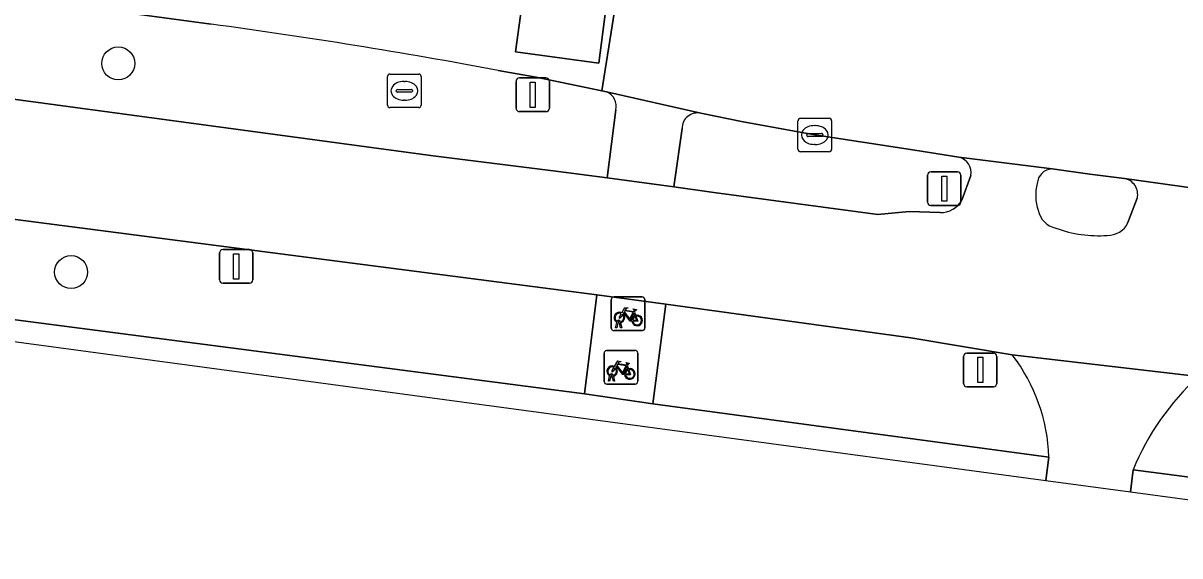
# Model space of a CAD drawing. Extents: x 155887 to 156869, y 383880 to 384678.
# Drawn here: x 156337.97 to 156372.39, y 383937.06 to 383952.9 of the extents above; entities that cross this region are included whole.
import ezdxf

# ---------------------------------------------------------------- set-up
doc = ezdxf.new("R2010")
doc.units = 0
for name, color, linetype in [('IMGEO_Berm_groen', 7, 'Continuous'), ('IMGEO_Boom', 7, 'Continuous'), ('IMGEO_Fietsenrek', 7, 'Continuous'), ('IMGEO_Fietspad_gesloten', 7, 'Continuous'), ('IMGEO_Kolk', 7, 'Continuous'), ('IMGEO_Lichtmast', 7, 'Continuous'), ('IMGEO_Rijbaan_lokaal_gesloten', 7, 'Continuous'), ('IMGEO_Rijbaan_lokaal_open', 7, 'Continuous'), ('IMGEO_Rioolput', 7, 'Continuous'), ('IMGEO_Verkeersbordpaal', 7, 'Continuous'), ('IMGEO_Verkeerseiland_groen', 7, 'Continuous'), ('IMGEO_Verkeerseiland_open', 7, 'Continuous'), ('IMGEO_Voetpad_gesloten', 7, 'Continuous'), ('IMGEO_Voetpad_open', 7, 'Continuous')]:
    doc.layers.add(name, color=color, linetype=linetype)

msp = doc.modelspace()

# ---------------------------------------------------------------- linework, layer by layer
at = {"layer": 'IMGEO_Berm_groen'}
for points in [[(156216.639, 383969.177), (156216.369, 383967.018), (156216.347, 383966.84), (156217.655, 383966.653), (156226.69, 383965.478), (156236.368, 383964.123), (156243.285, 383963.219), (156254.921, 383961.665), (156268.441, 383959.872), (156287.382, 383957.354), (156307.823, 383954.602), (156323.65, 383952.522), (156338.567, 383950.525), (156350.172, 383948.959), (156353.825, 383948.5), (156355.356, 383948.3), (156355.61, 383950.323)], [(156343.573, 383952.873), (156339.376, 383953.436), (156318.075, 383956.25), (156295.746, 383959.197), (156274.463, 383962.028)], [(156355.335, 383950.859), (156355.198, 383950.89), (156353.236, 383951.3), (156352.104, 383951.496)], [(156367.408, 383943.039), (156364.388, 383943.547), (156357.102, 383944.544), (156356.707, 383941.582), (156368.496, 383939.997)], [(156371.001, 383939.619), (156379.314, 383938.541), (156379.678, 383941.442)]]:
    msp.add_lwpolyline(points, dxfattribs=at)
msp.add_lwpolyline([(156329.476, 383948.136), (156329.119, 383945.201), (156354.682, 383941.881), (156355.045, 383944.825)], close=True, dxfattribs=at)
for centre, radius, start, end in [((156321.881, 383791.37), 162.953, 79.31152, 82.35027), ((156355.164, 383950.433), 0.459, 346.134, 68.187), ((156363.253, 383939.837), 5.245, 1.7427, 37.6175), ((156378.229, 383936.64), 7.818, 132.5715, 157.5996)]:
    msp.add_arc(centre, radius, start, end, dxfattribs=at)
at = {"layer": 'IMGEO_Boom'}
for centre in [(156340.804, 383951.707), (156339.4, 383945.502)]:
    msp.add_circle(centre, 0.489, dxfattribs=at)
at = {"layer": 'IMGEO_Fietsenrek'}
for p, q in [((156355.549, 383944.762), (156356.39, 383944.762)), ((156356.39, 383944.762), (156355.549, 383944.762)), ((156355.474, 383943.837), (156355.474, 383944.678)), ((156355.474, 383944.678), (156355.474, 383943.837)), ((156356.474, 383944.687), (156356.474, 383943.846)), ((156356.474, 383943.846), (156356.474, 383944.687)), ((156356.161, 383944.311), (156356.197, 383944.216)), ((156356.399, 383943.762), (156355.558, 383943.762)), ((156355.558, 383943.762), (156356.399, 383943.762)), ((156355.601, 383943.846), (156355.64, 383944.006)), ((156355.635, 383943.846), (156355.601, 383943.846)), ((156355.67, 383943.994), (156355.635, 383943.846)), ((156355.712, 383944.018), (156355.711, 383944.022)), ((156355.753, 383943.846), (156355.719, 383943.988)), ((156355.743, 383944.029), (156355.744, 383944.022)), ((156355.751, 383943.992), (156355.786, 383943.846)), ((156355.786, 383943.846), (156355.753, 383943.846)), ((156355.26, 383942.244), (156355.26, 383943.085)), ((156355.26, 383943.085), (156355.26, 383942.244)), ((156355.335, 383943.169), (156356.176, 383943.169)), ((156356.176, 383943.169), (156355.335, 383943.169)), ((156356.26, 383943.094), (156356.26, 383942.253)), ((156356.26, 383942.253), (156356.26, 383943.094)), ((156355.947, 383942.718), (156355.983, 383942.623)), ((156355.387, 383942.253), (156355.426, 383942.413)), ((156355.456, 383942.401), (156355.421, 383942.253)), ((156355.498, 383942.425), (156355.497, 383942.429)), ((156355.539, 383942.253), (156355.505, 383942.395)), ((156355.529, 383942.436), (156355.53, 383942.429)), ((156355.537, 383942.399), (156355.572, 383942.253)), ((156356.185, 383942.169), (156355.344, 383942.169)), ((156355.344, 383942.169), (156356.185, 383942.169)), ((156355.421, 383942.253), (156355.387, 383942.253)), ((156355.572, 383942.253), (156355.539, 383942.253))]:
    msp.add_line(p, q, dxfattribs=at)
for points in [[(156355.787, 383944.288), (156355.882, 383944.452), (156355.968, 383944.438), (156355.97, 383944.429), (156355.914, 383944.418), (156355.887, 383944.373), (156356.143, 383944.332)], [(156355.808, 383944.236), (156355.756, 383944.146), (156355.716, 383944.121), (156355.717, 383944.168), (156355.772, 383944.262)], [(156356.083, 383944.044), (156356.033, 383944.044), (156355.842, 383944.295), (156355.823, 383944.263)], [(156356.13, 383944.307), (156355.873, 383944.348), (156355.856, 383944.319), (156356.023, 383944.099), (156356.13, 383944.307)], [(156356.178, 383944.209), (156356.148, 383944.286), (156356.039, 383944.068), (156356.082, 383944.068)], [(156356.112, 383944.068), (156356.232, 383944.067), (156356.188, 383944.181)], [(156356.208, 383944.188), (156356.263, 383944.043), (156356.113, 383944.043)], [(156356.143, 383944.332), (156356.168, 383944.381), (156356.162, 383944.385), (156356.139, 383944.389), (156356.127, 383944.396), (156356.126, 383944.399), (156356.128, 383944.404), (156356.223, 383944.389), (156356.225, 383944.379), (156356.215, 383944.366), (156356.203, 383944.36), (156356.189, 383944.366), (156356.161, 383944.311)], [(156355.573, 383942.695), (156355.668, 383942.859), (156355.754, 383942.845), (156355.756, 383942.836), (156355.7, 383942.825), (156355.673, 383942.78), (156355.929, 383942.739)], [(156355.869, 383942.451), (156355.819, 383942.451), (156355.628, 383942.702), (156355.609, 383942.67)], [(156355.916, 383942.714), (156355.659, 383942.755), (156355.642, 383942.726), (156355.809, 383942.506), (156355.916, 383942.714)], [(156355.964, 383942.616), (156355.934, 383942.693), (156355.825, 383942.475), (156355.868, 383942.475)], [(156355.929, 383942.739), (156355.954, 383942.788), (156355.948, 383942.792), (156355.925, 383942.796), (156355.913, 383942.803), (156355.912, 383942.806), (156355.914, 383942.811), (156356.009, 383942.796), (156356.011, 383942.786), (156356.001, 383942.773), (156355.989, 383942.767), (156355.975, 383942.773), (156355.947, 383942.718)], [(156355.594, 383942.643), (156355.542, 383942.553), (156355.502, 383942.528), (156355.503, 383942.575), (156355.558, 383942.669)], [(156355.898, 383942.475), (156356.018, 383942.474), (156355.974, 383942.588)], [(156355.994, 383942.595), (156356.049, 383942.45), (156355.899, 383942.45)]]:
    msp.add_lwpolyline(points, dxfattribs=at)
for centre, radius, start, end in [((156355.552, 383944.684), 0.0779, 92.4484, 184.2845), ((156355.552, 383944.684), 0.0779, 92.4484, 184.2845), ((156356.396, 383944.684), 0.0779, 2.4484, 94.2845), ((156356.396, 383944.684), 0.0779, 2.4484, 94.2845), ((156355.714, 383944.147), 0.159, 62.6766, 242.1369), ((156355.714, 383944.147), 0.129, 63.3192, 238.903), ((156355.694, 383944.018), 0.0499, 12.8025, 158.6934), ((156355.714, 383944.147), 0.129, 283.6043, 43.4302), ((156355.714, 383944.147), 0.159, 283.5766, 46.6042), ((156356.241, 383944.063), 0.159, 113.3408, 178.3217), ((156356.241, 383944.063), 0.159, 187.0065, 105.7708), ((156356.241, 383944.063), 0.129, 113.923, 177.9556), ((156356.241, 383944.063), 0.129, 188.6715, 104.5883), ((156355.552, 383943.84), 0.0779, 182.4484, 274.2845), ((156355.552, 383943.84), 0.0779, 182.4484, 274.2845), ((156355.714, 383944.147), 0.159, 253.9967, 271.7867), ((156355.694, 383944.018), 0.0174, 12.8025, 163.4502), ((156355.714, 383944.147), 0.129, 253.415, 269.0204), ((156356.396, 383943.84), 0.0779, 272.4484, 4.2845), ((156356.396, 383943.84), 0.0779, 272.4484, 4.2845), ((156355.338, 383943.091), 0.0779, 92.4484, 184.2845), ((156355.338, 383943.091), 0.0779, 92.4484, 184.2845), ((156356.182, 383943.091), 0.0779, 2.4484, 94.2845), ((156356.182, 383943.091), 0.0779, 2.4484, 94.2845), ((156355.5, 383942.554), 0.159, 62.6766, 242.1369), ((156355.5, 383942.554), 0.129, 63.3192, 238.903), ((156355.48, 383942.425), 0.0499, 12.8025, 158.6934), ((156355.5, 383942.554), 0.159, 253.9967, 271.7867), ((156355.48, 383942.425), 0.0174, 12.8025, 163.4502), ((156355.5, 383942.554), 0.129, 253.415, 269.0204), ((156355.5, 383942.554), 0.129, 283.6043, 43.4302), ((156355.5, 383942.554), 0.159, 283.5766, 46.6042), ((156356.027, 383942.47), 0.159, 113.3408, 178.3217), ((156356.027, 383942.47), 0.159, 187.0065, 105.7708), ((156356.027, 383942.47), 0.129, 113.923, 177.9556), ((156356.027, 383942.47), 0.129, 188.6715, 104.5883), ((156355.338, 383942.247), 0.0779, 182.4484, 274.2845), ((156355.338, 383942.247), 0.0779, 182.4484, 274.2845), ((156356.182, 383942.247), 0.0779, 272.4484, 4.2845), ((156356.182, 383942.247), 0.0779, 272.4484, 4.2845)]:
    msp.add_arc(centre, radius, start, end, dxfattribs=at)
at = {"layer": 'IMGEO_Fietspad_gesloten'}
for points in [[(156365.256, 383947.27), (156364.334, 383947.298), (156363.41, 383947.217), (156358.522, 383947.864), (156357.331, 383948.035), (156355.356, 383948.3), (156353.825, 383948.5), (156350.172, 383948.959), (156338.567, 383950.525), (156323.65, 383952.522), (156307.823, 383954.602), (156287.382, 383957.354), (156268.441, 383959.872), (156254.921, 383961.665), (156243.285, 383963.219), (156236.368, 383964.123), (156226.69, 383965.478), (156217.655, 383966.653)], [(156208.117, 383964.255), (156238.656, 383960.244), (156256.907, 383957.756), (156311.179, 383950.607), (156329.476, 383948.136), (156355.045, 383944.825), (156357.102, 383944.544), (156364.388, 383943.547), (156367.408, 383943.039), (156372.94, 383942.397), (156374.358, 383942.182), (156379.678, 383941.442), (156381.623, 383941.174), (156388.717, 383940.177), (156392.486, 383943.386)], [(156368.59, 383948.567), (156365.821, 383948.916)], [(156366.17, 383948.375), (156365.91, 383947.643)], [(156373.663, 383947.876), (156370.745, 383948.284)], [(156371.127, 383947.703), (156370.85, 383946.971)], [(156372.94, 383942.397), (156367.408, 383943.039)], [(156368.496, 383939.997), (156368.406, 383939.305)], [(156368.406, 383939.305), (156370.922, 383938.966), (156371.001, 383939.619)]]:
    msp.add_lwpolyline(points, dxfattribs=at)
for centre, radius, start, end in [((156365.716, 383948.465), 0.463, 348.7723, 76.8799), ((156368.604, 383948.114), 0.453, 91.7691, 177.7065), ((156370.652, 383947.806), 0.487, 347.7188, 78.93), ((156369.401, 383947.776), 1.299, 164.099, 199.6568), ((156365.268, 383948.009), 0.739, 269.09, 330.3054), ((156368.842, 383947.471), 0.678, 191.2175, 258.5671), ((156370.242, 383947.267), 0.676, 269.1609, 334.0127), ((156369.973, 383950.267), 3.685, 249.9162, 274.0237), ((156363.253, 383939.837), 5.245, 1.7427, 37.6175), ((156378.229, 383936.64), 7.818, 132.5715, 157.5996)]:
    msp.add_arc(centre, radius, start, end, dxfattribs=at)
at = {"layer": 'IMGEO_Kolk'}
for p, q in [((156361.03, 383949.151), (156361.03, 383950.003)), ((156361.105, 383950.077), (156361.957, 383950.077)), ((156362.031, 383950.003), (156362.031, 383949.151)), ((156361.289, 383949.571), (156361.289, 383949.583)), ((156361.332, 383949.62), (156361.73, 383949.62)), ((156361.518, 383949.857), (156361.543, 383949.857)), ((156361.773, 383949.583), (156361.773, 383949.571)), ((156361.727, 383949.534), (156361.329, 383949.534)), ((156361.541, 383949.297), (156361.516, 383949.297)), ((156361.957, 383949.077), (156361.105, 383949.077))]:
    msp.add_line(p, q, dxfattribs=at)
for points in [[(156361.03, 383949.151), (156361.03, 383950.003)], [(156361.105, 383950.077), (156361.957, 383950.077)], [(156362.031, 383950.003), (156362.031, 383949.151)], [(156361.957, 383949.077), (156361.105, 383949.077)]]:
    msp.add_lwpolyline(points, dxfattribs=at)
for centre, radius, start, end in [((156361.107, 383950.001), 0.0765, 91.552, 178.448), ((156361.107, 383950.001), 0.0765, 91.552, 178.448), ((156361.955, 383950.001), 0.0765, 1.552, 88.448), ((156361.955, 383950.001), 0.0765, 1.552, 88.448), ((156361.329, 383949.58), 0.0403, 85.8775, 175.7526), ((156361.326, 383949.57), 0.0366, 178.938, 274.7102), ((156361.73, 383949.577), 0.043, 264.8664, 352.4533), ((156361.734, 383949.582), 0.0386, 1.7309, 96.639), ((156361.107, 383949.153), 0.0765, 181.552, 268.448), ((156361.107, 383949.153), 0.0765, 181.552, 268.448), ((156361.955, 383949.153), 0.0765, 271.552, 358.448), ((156361.955, 383949.153), 0.0765, 271.552, 358.448)]:
    msp.add_arc(centre, radius, start, end, dxfattribs=at)
for centre, major_axis, ratio, start_param, end_param in [((156361.517, 383949.577), (-0.387, 0.002), 0.722429, 4.712389, 7.853982), ((156361.542, 383949.577), (-0.39, 0.002), 0.717154, 1.570796, 4.712389)]:
    msp.add_ellipse(centre, major_axis=major_axis, ratio=ratio, start_param=start_param, end_param=end_param, dxfattribs=at)
at = {"layer": 'IMGEO_Lichtmast'}
for p, q in [((156352.641, 383950.373), (156352.641, 383951.173)), ((156352.641, 383951.173), (156352.641, 383950.373)), ((156352.741, 383951.273), (156353.531, 383951.273)), ((156353.531, 383951.273), (156352.741, 383951.273)), ((156353.631, 383951.173), (156353.631, 383950.373)), ((156353.631, 383950.373), (156353.631, 383951.173)), ((156353.531, 383950.273), (156352.741, 383950.273)), ((156352.741, 383950.273), (156353.531, 383950.273)), ((156343.917, 383946.169), (156344.707, 383946.169)), ((156344.707, 383946.169), (156343.917, 383946.169)), ((156343.817, 383945.269), (156343.817, 383946.069)), ((156343.817, 383946.069), (156343.817, 383945.269)), ((156344.807, 383946.069), (156344.807, 383945.269)), ((156344.807, 383945.269), (156344.807, 383946.069)), ((156344.707, 383945.169), (156343.917, 383945.169)), ((156343.917, 383945.169), (156344.707, 383945.169)), ((156366.058, 383943.092), (156366.848, 383943.092)), ((156366.848, 383943.092), (156366.058, 383943.092)), ((156365.958, 383942.192), (156365.958, 383942.992)), ((156365.958, 383942.992), (156365.958, 383942.192)), ((156366.948, 383942.992), (156366.948, 383942.192)), ((156366.948, 383942.192), (156366.948, 383942.992)), ((156366.848, 383942.092), (156366.058, 383942.092)), ((156366.058, 383942.092), (156366.848, 383942.092))]:
    msp.add_line(p, q, dxfattribs=at)
for points in [[(156353.061, 383951.148), (156353.211, 383951.148), (156353.211, 383950.398), (156353.061, 383950.398), (156353.061, 383951.148)], [(156344.237, 383946.044), (156344.387, 383946.044), (156344.387, 383945.294), (156344.237, 383945.294), (156344.237, 383946.044)], [(156366.378, 383942.967), (156366.528, 383942.967), (156366.528, 383942.217), (156366.378, 383942.217), (156366.378, 383942.967)]]:
    msp.add_lwpolyline(points, dxfattribs=at)
for centre, start, end in [((156352.741, 383951.173), 90, 180), ((156352.741, 383951.173), 90, 180), ((156353.531, 383951.173), 0, 90), ((156353.531, 383951.173), 360, 90), ((156352.741, 383950.373), 180, 270), ((156352.741, 383950.373), 180, 270), ((156353.531, 383950.373), 270, 0), ((156353.531, 383950.373), 270, 0), ((156343.917, 383946.069), 90, 180), ((156343.917, 383946.069), 90, 180), ((156344.707, 383946.069), 0, 90), ((156344.707, 383946.069), 360, 90), ((156343.917, 383945.269), 180, 270), ((156343.917, 383945.269), 180, 270), ((156344.707, 383945.269), 270, 0), ((156344.707, 383945.269), 270, 0), ((156366.058, 383942.992), 90, 180), ((156366.058, 383942.992), 90, 180), ((156366.848, 383942.992), 0, 90), ((156366.848, 383942.992), 360, 90), ((156366.058, 383942.192), 180, 270), ((156366.058, 383942.192), 180, 270), ((156366.848, 383942.192), 270, 0), ((156366.848, 383942.192), 270, 0)]:
    msp.add_arc(centre, 0.1, start, end, dxfattribs=at)
at = {"layer": 'IMGEO_Rijbaan_lokaal_gesloten'}
for points in [[(156171.96, 383979.209), (156171.459, 383975.77), (156171.984, 383975.692), (156191.265, 383973.109), (156210.599, 383970.53), (156214.252, 383970.042), (156217.144, 383969.655), (156232.85, 383967.556), (156254.172, 383964.712), (156274.463, 383962.028), (156295.746, 383959.197), (156318.075, 383956.25), (156339.376, 383953.436), (156343.573, 383952.873)], [(156352.104, 383951.496), (156353.236, 383951.3), (156355.198, 383950.89), (156355.813, 383954.767), (156217.591, 383973.143), (156214.618, 383973.538), (156171.96, 383979.209)], [(156362.436, 383953.891), (156358.737, 383954.366), (156355.813, 383954.767), (156355.198, 383950.89), (156355.335, 383950.859), (156358.141, 383950.224), (156359.397, 383949.969), (156361.531, 383949.579), (156364.51, 383949.123), (156365.821, 383948.916), (156368.59, 383948.567), (156369.715, 383948.416), (156370.745, 383948.284), (156373.663, 383947.876), (156376.874, 383947.452), (156378.134, 383947.279), (156379.888, 383947.032), (156382.659, 383946.674), (156383.268, 383951.139), (156380.385, 383951.512), (156377.005, 383951.978)]]:
    msp.add_lwpolyline(points, dxfattribs=at)
msp.add_lwpolyline([(156352.964, 383954.514), (156355.425, 383954.186), (156355.101, 383951.716), (156352.624, 383952.053)], close=True, dxfattribs=at)
msp.add_arc((156321.881, 383791.37), 162.953, 79.31152, 82.35027, dxfattribs=at)
at = {"layer": 'IMGEO_Rijbaan_lokaal_open'}
msp.add_lwpolyline([(156355.101, 383951.716), (156355.425, 383954.186), (156352.964, 383954.514), (156352.624, 383952.053)], close=True, dxfattribs=at)
at = {"layer": 'IMGEO_Rioolput'}
for p, q in [((156348.817, 383950.465), (156348.817, 383951.317)), ((156348.892, 383951.391), (156349.744, 383951.391)), ((156349.818, 383951.317), (156349.818, 383950.465)), ((156349.305, 383951.171), (156349.33, 383951.171)), ((156349.076, 383950.885), (156349.076, 383950.897)), ((156349.514, 383950.848), (156349.116, 383950.848)), ((156349.119, 383950.934), (156349.517, 383950.934)), ((156349.328, 383950.611), (156349.303, 383950.611)), ((156349.56, 383950.897), (156349.56, 383950.885)), ((156349.744, 383950.391), (156348.892, 383950.391))]:
    msp.add_line(p, q, dxfattribs=at)
for points in [[(156348.817, 383950.465), (156348.817, 383951.317)], [(156348.892, 383951.391), (156349.744, 383951.391)], [(156349.818, 383951.317), (156349.818, 383950.465)], [(156349.744, 383950.391), (156348.892, 383950.391)]]:
    msp.add_lwpolyline(points, dxfattribs=at)
for centre, radius, start, end in [((156348.894, 383951.315), 0.0765, 91.552, 178.448), ((156348.894, 383951.315), 0.0765, 91.552, 178.448), ((156349.742, 383951.315), 0.0765, 1.552, 88.448), ((156349.742, 383951.315), 0.0765, 1.552, 88.448), ((156349.116, 383950.894), 0.0403, 85.8775, 175.7526), ((156349.113, 383950.884), 0.0366, 178.938, 274.7102), ((156349.517, 383950.891), 0.043, 264.8664, 352.4533), ((156349.521, 383950.896), 0.0386, 1.7309, 96.639), ((156348.894, 383950.467), 0.0765, 181.552, 268.448), ((156348.894, 383950.467), 0.0765, 181.552, 268.448), ((156349.742, 383950.467), 0.0765, 271.552, 358.448), ((156349.742, 383950.467), 0.0765, 271.552, 358.448)]:
    msp.add_arc(centre, radius, start, end, dxfattribs=at)
for centre, major_axis, ratio, start_param, end_param in [((156349.304, 383950.891), (-0.387, 0.002), 0.722429, 4.712389, 7.853982), ((156349.329, 383950.891), (-0.39, 0.002), 0.717154, 1.570796, 4.712389)]:
    msp.add_ellipse(centre, major_axis=major_axis, ratio=ratio, start_param=start_param, end_param=end_param, dxfattribs=at)
at = {"layer": 'IMGEO_Verkeersbordpaal'}
for p, q in [((156364.887, 383947.58), (156364.887, 383948.38)), ((156364.887, 383948.38), (156364.887, 383947.58)), ((156364.987, 383948.48), (156365.777, 383948.48)), ((156365.777, 383948.48), (156364.987, 383948.48)), ((156365.877, 383948.38), (156365.877, 383947.58)), ((156365.877, 383947.58), (156365.877, 383948.38)), ((156365.777, 383947.48), (156364.987, 383947.48)), ((156364.987, 383947.48), (156365.777, 383947.48))]:
    msp.add_line(p, q, dxfattribs=at)
msp.add_lwpolyline([(156365.307, 383948.355), (156365.457, 383948.355), (156365.457, 383947.605), (156365.307, 383947.605), (156365.307, 383948.355)], dxfattribs=at)
for centre, start, end in [((156364.987, 383948.38), 90, 180), ((156364.987, 383948.38), 90, 180), ((156365.777, 383948.38), 0, 90), ((156365.777, 383948.38), 360, 90), ((156364.987, 383947.58), 180, 270), ((156364.987, 383947.58), 180, 270), ((156365.777, 383947.58), 270, 0), ((156365.777, 383947.58), 270, 0)]:
    msp.add_arc(centre, 0.1, start, end, dxfattribs=at)
at = {"layer": 'IMGEO_Verkeerseiland_groen'}
for points in [[(156365.821, 383948.916), (156364.51, 383949.123), (156361.531, 383949.579), (156359.397, 383949.969), (156358.141, 383950.224)], [(156357.579, 383949.767), (156357.331, 383948.035), (156358.522, 383947.864), (156363.41, 383947.217), (156364.334, 383947.298), (156365.256, 383947.27)], [(156365.91, 383947.643), (156366.17, 383948.375)]]:
    msp.add_lwpolyline(points, dxfattribs=at)
for centre, radius, start, end in [((156358.042, 383949.772), 0.463, 77.6594, 180.5744), ((156365.716, 383948.465), 0.463, 348.7723, 76.8799), ((156365.268, 383948.009), 0.739, 269.09, 330.3054)]:
    msp.add_arc(centre, radius, start, end, dxfattribs=at)
at = {"layer": 'IMGEO_Verkeerseiland_open'}
for points in [[(156370.745, 383948.284), (156369.715, 383948.416), (156368.59, 383948.567)], [(156370.85, 383946.971), (156371.127, 383947.703)]]:
    msp.add_lwpolyline(points, dxfattribs=at)
for centre, radius, start, end in [((156368.604, 383948.114), 0.453, 91.7691, 177.7065), ((156370.652, 383947.806), 0.487, 347.7188, 78.93), ((156369.401, 383947.776), 1.299, 164.099, 199.6568), ((156368.842, 383947.471), 0.678, 191.2175, 258.5671), ((156370.242, 383947.267), 0.676, 269.1609, 334.0127), ((156369.973, 383950.267), 3.685, 249.9162, 274.0237)]:
    msp.add_arc(centre, radius, start, end, dxfattribs=at)
at = {"layer": 'IMGEO_Voetpad_gesloten'}
for points in [[(156368.406, 383939.305), (156368.496, 383939.997), (156356.707, 383941.582), (156354.682, 383941.881), (156329.119, 383945.201), (156329.476, 383948.136), (156311.179, 383950.607), (156310.829, 383947.586), (156281.131, 383951.374), (156256.443, 383954.67), (156256.907, 383957.756), (156238.656, 383960.244), (156238.216, 383957.053), (156207.642, 383961.291), (156208.117, 383964.255), (156190.171, 383966.75), (156189.738, 383963.829), (156166.505, 383966.946), (156166.241, 383967.474), (156166.589, 383969.895), (156163.078, 383970.357), (156162.591, 383967.021)], [(156356.707, 383941.582), (156357.102, 383944.544), (156355.045, 383944.825), (156354.682, 383941.881)], [(156385.794, 383937.688), (156382.727, 383938.099), (156381.382, 383938.273), (156379.314, 383938.541), (156371.001, 383939.619), (156370.922, 383938.966), (156385.059, 383937.062)]]:
    msp.add_lwpolyline(points, close=True, dxfattribs=at)
at = {"layer": 'IMGEO_Voetpad_open'}
for points in [[(156358.141, 383950.224), (156355.335, 383950.859)], [(156355.61, 383950.323), (156355.356, 383948.3), (156357.331, 383948.035), (156357.579, 383949.767)]]:
    msp.add_lwpolyline(points, dxfattribs=at)
for centre, radius, start, end in [((156355.164, 383950.433), 0.459, 346.134, 68.187), ((156358.042, 383949.772), 0.463, 77.6594, 180.5744)]:
    msp.add_arc(centre, radius, start, end, dxfattribs=at)

doc.saveas('drawing.dxf')
